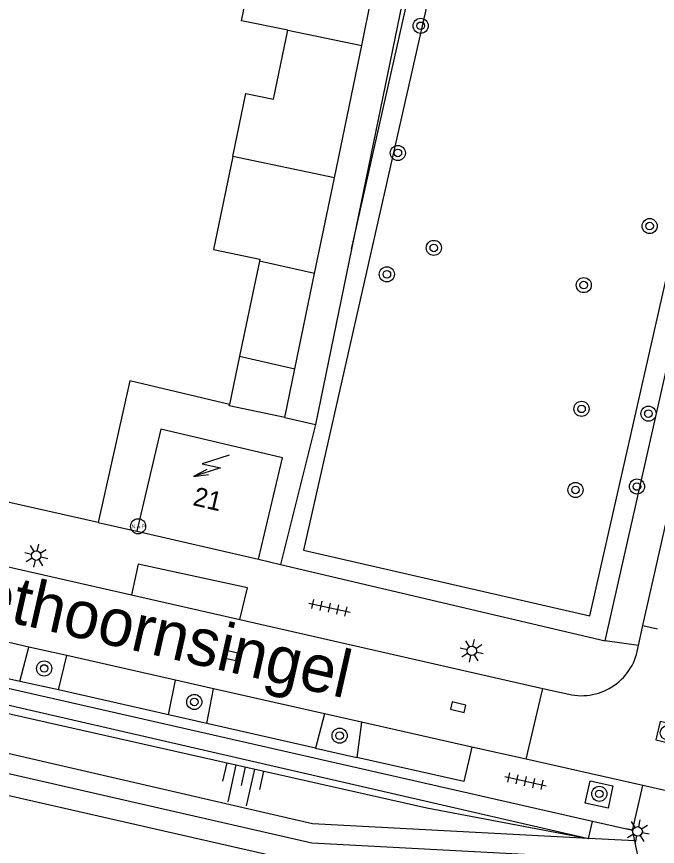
# Model space of a CAD drawing. Extents: x 128000 to 131008, y 398996 to 402500.
# Drawn here: x 128739.83 to 128773.78, y 399196.21 to 399240.13 of the extents above; entities that cross this region are included whole.
import ezdxf

# ---------------------------------------------------------------- set-up
doc = ezdxf.new("R2010")
doc.units = 0
for name, color, linetype in [('gg-afsc-muur', 7, 'Continuous'), ('gg-anno-huisnummerreeks BGT', 7, 'Continuous'), ('gg-anno-openbare ruimte label', 7, 'Continuous'), ('gg-bbg-bijgebouw', 7, 'Continuous'), ('gg-bbg-gedigitaliseerde bijgebouw', 7, 'Continuous'), ('gg-bbg-hoofdgebouw', 7, 'Continuous'), ('gg-bbg-tussenscheiding', 7, 'Continuous'), ('gg-knt-BGT kruinlijn', 7, 'Continuous'), ('gg-knt-onverhard', 7, 'Continuous'), ('gg-knt-verharding', 7, 'Continuous'), ('gg-knt-verharding nz', 7, 'Continuous'), ('gg-kntw-beschoeiing', 7, 'Continuous'), ('gt-grn-groengrens', 7, 'Continuous'), ('gt-grn-weggrens', 7, 'Continuous'), ('gt-symb-boom', 7, 'Continuous'), ('gt-symb-hoogtemerk', 7, 'Continuous'), ('gt-symb-kolk', 7, 'Continuous'), ('gt-symb-lichtmast', 7, 'Continuous'), ('gt-symb-rioolschacht', 7, 'Continuous'), ('gt-symb-talud symbool', 7, 'Continuous'), ('gt-symb-tegel verharding', 7, 'Continuous'), ('gt-symb-trafo symbool', 7, 'Continuous')]:
    doc.layers.add(name, color=color, linetype=linetype)

# ---------------------------------------------------------------- blocks, each defined once
blk = doc.blocks.new('gt0-BOOM')
at = {"layer": 'gt-symb-boom'}
for radius in [0.4, 0.2]:
    blk.add_circle((0, 0), radius, dxfattribs=at)
blk = doc.blocks.new('gt0-LMAST')
at = {"layer": 'gt-symb-lichtmast'}
for p, q in [((-0.005, 0.246), (-0.005, 0.621)), ((-0.182, 0.173), (-0.447, 0.438)), ((0.172, 0.173), (0.437, 0.438)), ((-0.255, -0.004), (-0.63, -0.004)), ((-0.182, -0.181), (-0.447, -0.446)), ((-0.005, -0.254), (-0.005, -0.629)), ((0.437, -0.446), (0.172, -0.181)), ((0.245, -0.004), (0.62, -0.004))]:
    blk.add_line(p, q, dxfattribs=at)
blk.add_circle((-0.005, -0.004), 0.25, dxfattribs=at)
blk = doc.blocks.new('gt0-RS')
at = {"layer": 'gt-symb-rioolschacht'}
blk.add_lwpolyline([(-0.5, -0.5), (0.5, -0.5), (0.5, 0.5), (-0.5, 0.5)], close=True, dxfattribs=at)
blk.add_circle((0, 0), 0.375, dxfattribs=at)
blk = doc.blocks.new('gt0-TEG1')
at = {"layer": 'gt-symb-tegel verharding'}
for p, q in [((-1.125, 0), (1.125, 0)), ((-0.9, -0.25), (-0.9, 0.25)), ((-0.45, -0.25), (-0.45, 0.25)), ((0, -0.25), (0, 0.25)), ((0.45, -0.25), (0.45, 0.25)), ((0.9, -0.25), (0.9, 0.25))]:
    blk.add_line(p, q, dxfattribs=at)
blk = doc.blocks.new('gt0-KOLK')
at = {"layer": 'gt-symb-kolk'}
blk.add_lwpolyline([(0, 0), (0.375, 0), (0.375, 0.4), (-0.375, 0.4), (-0.375, 0), (0, 0)], dxfattribs=at)
blk = doc.blocks.new('gt0-HSP')
at = {"layer": 'gt-symb-trafo symbool'}
for points in [[(0.771, 0.746), (-0.529, -0.004), (0.471, -0.004), (-0.829, -0.754)], [(-0.217, -0.24), (-0.829, -0.754), (-0.077, -0.48)]]:
    blk.add_lwpolyline(points, dxfattribs=at)
blk = doc.blocks.new('gt0-HMERK')
at = {"layer": 'gt-symb-hoogtemerk'}
blk.add_circle((0, 0), 0.4, dxfattribs=at)
blk.add_text('N.A.P', height=0.2, dxfattribs=at).set_placement((-0.354, -0.1))
blk = doc.blocks.new('gt0-TALUD_1')
at = {"layer": 'gt-symb-talud symbool'}
for p, q in [((-1, -1), (-1, 0)), ((-0.5, -2), (-0.5, 0)), ((0.5, -2), (0.5, 0)), ((1, -1), (1, 0)), ((0, -1), (0, 0))]:
    blk.add_line(p, q, dxfattribs=at)

msp = doc.modelspace()

# ---------------------------------------------------------------- linework, layer by layer
at = {"layer": 'gg-afsc-muur'}
msp.add_line((128744.16, 399213.358), (128731.325, 399216.221), dxfattribs=at)
msp.add_lwpolyline([(128751.114, 399219.6), (128745.828, 399220.847), (128744.16, 399213.358)], dxfattribs=at)
at = {"layer": 'gg-bbg-bijgebouw'}
for p, q in [((128758.111, 399238.597), (128759.566, 399245.644)), ((128756.675, 399231.604), (128758.111, 399238.597)), ((128755.619, 399226.527), (128756.675, 399231.604)), ((128754.571, 399221.49), (128755.619, 399226.527)), ((128754.035, 399218.911), (128754.571, 399221.49))]:
    msp.add_line(p, q, dxfattribs=at)
at = {"layer": 'gg-bbg-gedigitaliseerde bijgebouw'}
for p, q in [((128752.693, 399227.191), (128751.647, 399222.161)), ((128751.647, 399222.161), (128751.114, 399219.6))]:
    msp.add_line(p, q, dxfattribs=at)
for points in [[(128754.193, 399239.406), (128751.744, 399239.91), (128753.205, 399247.012)], [(128751.29, 399232.724), (128751.974, 399236.055), (128753.443, 399235.753), (128754.193, 399239.406)], [(128751.29, 399232.724), (128750.268, 399227.808), (128752.715, 399227.299), (128752.693, 399227.191)], [(128754.035, 399218.911), (128751.098, 399219.522), (128751.114, 399219.6)]]:
    msp.add_lwpolyline(points, dxfattribs=at)
at = {"layer": 'gg-bbg-hoofdgebouw'}
for p, q in [((128747.48, 399218.3), (128746.21, 399212.901)), ((128746.21, 399212.901), (128752.65, 399211.411))]:
    msp.add_line(p, q, dxfattribs=at)
msp.add_lwpolyline([(128752.65, 399211.411), (128753.92, 399216.78), (128747.48, 399218.3)], dxfattribs=at)
at = {"layer": 'gg-bbg-tussenscheiding'}
for p, q in [((128754.193, 399239.406), (128758.111, 399238.597)), ((128756.675, 399231.604), (128751.29, 399232.724)), ((128755.619, 399226.527), (128752.693, 399227.191)), ((128751.647, 399222.161), (128754.571, 399221.49))]:
    msp.add_line(p, q, dxfattribs=at)
at = {"layer": 'gg-knt-BGT kruinlijn'}
msp.add_lwpolyline([(128718.763, 399207.893), (128761.554, 399198.247), (128770.13, 399196.637)], dxfattribs=at)
at = {"layer": 'gg-knt-onverhard'}
msp.add_line((128772.575, 399196.509), (128770.13, 399196.637), dxfattribs=at)
for points in [[(128770.13, 399196.637), (128755.508, 399197.4), (128717.182, 399206.242)], [(128717.012, 399205.178), (128755.466, 399196.403), (128772.036, 399195.508), (128772.848, 399195.22)]]:
    msp.add_lwpolyline(points, dxfattribs=at)
at = {"layer": 'gg-knt-verharding'}
for p, q in [((128771.01, 399207.09), (128794.75, 399312.45)), ((128773.007, 399207.896), (128782.862, 399251.741)), ((128757.572, 399227.825), (128755.663, 399218.549)), ((128755.663, 399218.549), (128753.818, 399211.136)), ((128739.318, 399211.026), (128745.923, 399209.525)), ((128753.818, 399211.136), (128771.01, 399207.09)), ((128770.334, 399197.533), (128718.514, 399209.307)), ((128751.659, 399208.221), (128767.698, 399204.576)), ((128772.769, 399206.839), (128773.007, 399207.896)), ((128773.007, 399207.896), (128773.788, 399207.724)), ((128740.013, 399204.936), (128740.49, 399206.761)), ((128742.489, 399206.31), (128740.49, 399206.761)), ((128740.013, 399204.936), (128734.222, 399206.264)), ((128742.049, 399204.506), (128742.489, 399206.31)), ((128742.049, 399204.506), (128740.013, 399204.936)), ((128747.882, 399203.171), (128748.244, 399205.012)), ((128750.258, 399204.558), (128748.244, 399205.012)), ((128747.882, 399203.171), (128742.049, 399204.506)), ((128749.916, 399202.717), (128750.258, 399204.558)), ((128766.826, 399200.822), (128767.698, 399204.576)), ((128767.698, 399204.576), (128769.089, 399204.26)), ((128749.916, 399202.717), (128747.882, 399203.171)), ((128756.137, 399203.232), (128755.665, 399201.409)), ((128758.094, 399202.791), (128756.137, 399203.232)), ((128755.665, 399201.409), (128749.916, 399202.717)), ((128758.094, 399202.791), (128757.856, 399200.91)), ((128755.665, 399201.409), (128757.856, 399200.91)), ((128766.826, 399200.822), (128763.948, 399201.471)), ((128772.995, 399199.431), (128766.826, 399200.822)), ((128781.401, 399197.536), (128772.995, 399199.431)), ((128772.46, 399197.05), (128770.334, 399197.533)), ((128772.575, 399196.509), (128772.46, 399197.05)), ((128772.848, 399195.22), (128772.575, 399196.509))]:
    msp.add_line(p, q, dxfattribs=at)
for points in [[(128769.54, 399288.15), (128769.968, 399288.064), (128757.572, 399227.825)], [(128751.659, 399208.221), (128752.056, 399209.898), (128746.281, 399211.147), (128745.923, 399209.525)], [(128763.948, 399201.471), (128763.515, 399199.639), (128757.856, 399200.91)], [(128769.952, 399198.501), (128770.209, 399199.679), (128771.419, 399199.411), (128771.162, 399198.233), (128769.952, 399198.501)]]:
    msp.add_lwpolyline(points, dxfattribs=at)
msp.add_arc((128769.749, 399207.233), 3.045, 257.4777, 352.569, dxfattribs=at)
at = {"layer": 'gg-knt-verharding nz'}
for p, q in [((128745.923, 399209.525), (128751.659, 399208.221)), ((128740.49, 399206.761), (128734.634, 399208.081)), ((128748.244, 399205.012), (128742.489, 399206.31)), ((128756.137, 399203.232), (128750.258, 399204.558)), ((128763.948, 399201.471), (128758.094, 399202.791))]:
    msp.add_line(p, q, dxfattribs=at)
at = {"layer": 'gg-kntw-beschoeiing'}
msp.add_lwpolyline([(128771.801, 399189.88), (128770.6, 399190.14), (128769.01, 399192.15), (128715.1, 399204.43), (128712.72, 399202.501), (128711.74, 399197.68), (128713.07, 399194.59), (128741.184, 399188.3)], dxfattribs=at)
at = {"layer": 'gt-grn-groengrens'}
for p, q in [((128757.572, 399227.825), (128777.956, 399318.179)), ((128718.902, 399208.408), (128770.13, 399196.637)), ((128770.13, 399196.637), (128770.334, 399197.533))]:
    msp.add_line(p, q, dxfattribs=at)
msp.add_lwpolyline([(128755.023, 399211.895), (128770.192, 399208.416), (128793.712, 399312.097), (128792.738, 399314.463), (128778.96, 399317.525), (128755.023, 399211.895)], dxfattribs=at)
at = {"layer": 'gt-grn-weggrens'}
for p, q in [((128754.035, 399218.911), (128755.663, 399218.549)), ((128744.16, 399213.358), (128746.21, 399212.901)), ((128752.65, 399211.411), (128753.818, 399211.136)), ((128772.769, 399206.839), (128771.01, 399207.09)), ((128772.46, 399197.05), (128772.995, 399199.431))]:
    msp.add_line(p, q, dxfattribs=at)

# ---------------------------------------------------------------- block references
at = {"layer": 'gt-symb-boom'}
for p in [(128761.236, 399239.646), (128760.028, 399232.913), (128773.363, 399229.045), (128761.932, 399227.888), (128759.446, 399226.49), (128769.875, 399225.92), (128769.757, 399219.369), (128773.301, 399219.116), (128772.694, 399215.257), (128769.436, 399215.076), (128741.295, 399205.629), (128749.245, 399203.856), (128756.943, 399202.071), (128770.697, 399198.992)]:
    msp.add_blockref('gt0-BOOM', p, dxfattribs=at)
at = {"layer": 'gt-symb-hoogtemerk'}
msp.add_blockref('gt0-HMERK', (128746.27, 399213.154), dxfattribs=at)
at = {"layer": 'gt-symb-kolk', "rotation": 166.75619797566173}
for p in [(128751.175, 399206.519), (128763.265, 399203.78)]:
    msp.add_blockref('gt0-KOLK', p, dxfattribs=at)
at = {"layer": 'gt-symb-lichtmast'}
for p, rotation in [((128740.869, 399211.598), 166.75619797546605), ((128763.935, 399206.559), 166.75619797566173), ((128772.731, 399197), -102.77124256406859)]:
    msp.add_blockref('gt0-LMAST', p, dxfattribs=dict(at, rotation=rotation))
at = {"layer": 'gt-symb-rioolschacht', "rotation": -12.702731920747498}
msp.add_blockref('gt0-RS', (128774.295, 399202.225), dxfattribs=at)
at = {"layer": 'gt-symb-talud symbool', "xscale": 1.0004878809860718, "yscale": 1.0004878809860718, "rotation": -12.702731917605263}
msp.add_blockref('gt0-TALUD_1', (128751.96, 399200.416), dxfattribs=at)
at = {"layer": 'gt-symb-tegel verharding'}
for p, rotation in [((128756.404, 399208.845), -12.590950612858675), ((128766.791, 399199.66), -12.590950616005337)]:
    msp.add_blockref('gt0-TEG1', p, dxfattribs=dict(at, rotation=rotation))
at = {"layer": 'gt-symb-trafo symbool', "rotation": -12.590950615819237}
msp.add_blockref('gt0-HSP', (128750.174, 399216.35), dxfattribs=at)

# ---------------------------------------------------------------- texts
at = {"layer": 'gg-anno-huisnummerreeks BGT'}
msp.add_text('21', height=1, rotation=347, dxfattribs=at).set_placement((128749.124, 399214.28))
at = {"layer": 'gg-anno-openbare ruimte label'}
msp.add_text('Giethoornsingel', height=2.5, rotation=347.2, dxfattribs=at).set_placement((128734.373, 399209.232))

doc.saveas('drawing.dxf')
